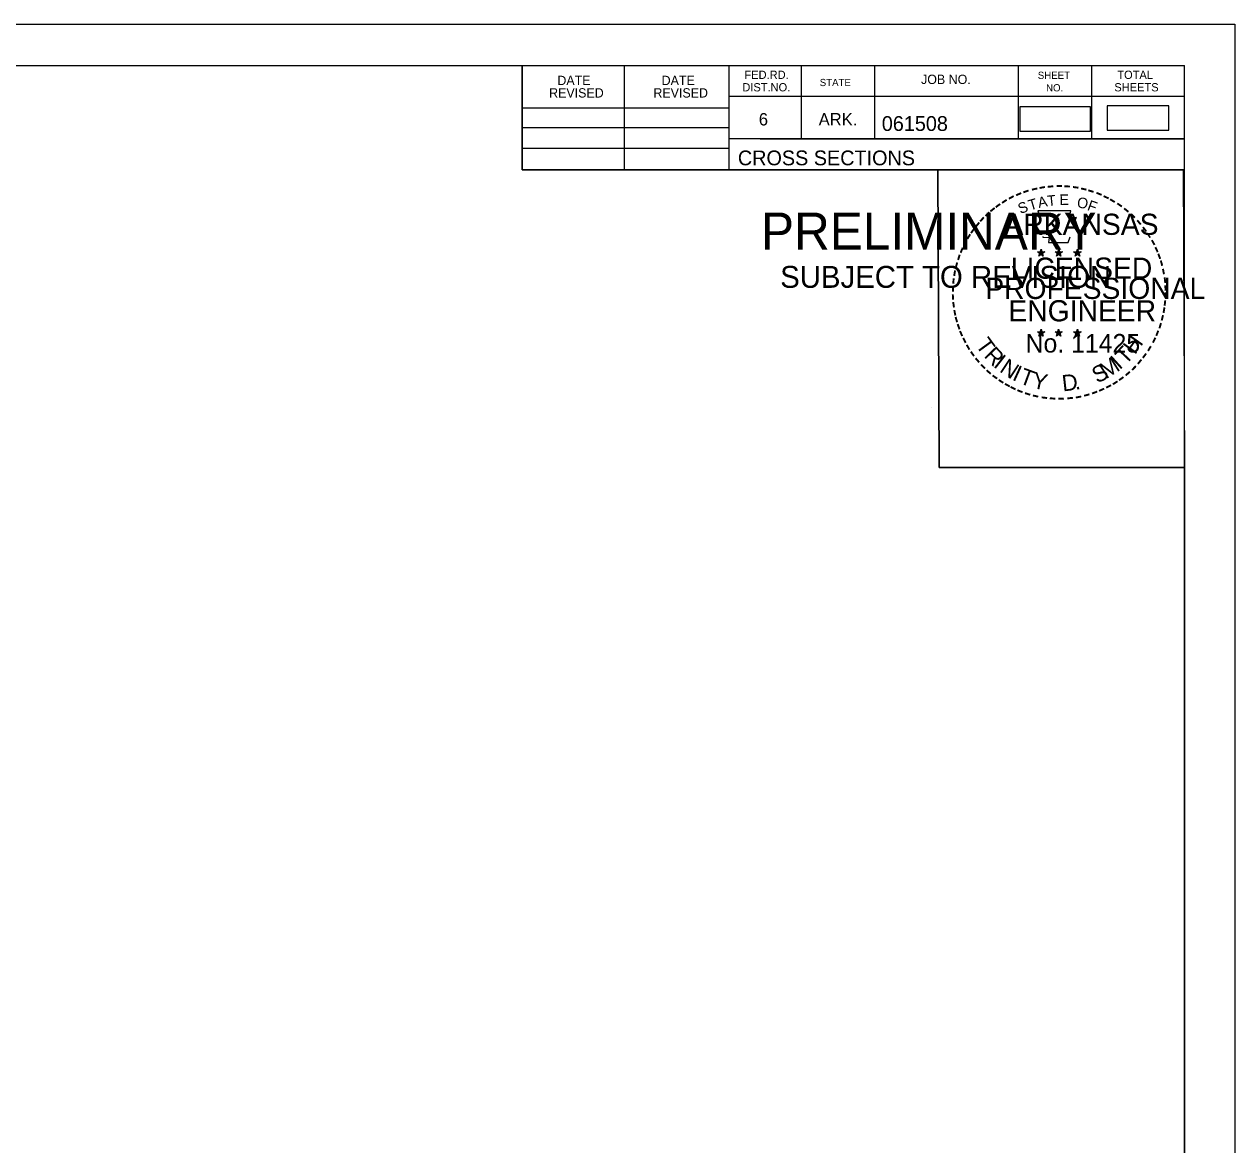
# Model space of a CAD drawing. Extents: x 1371057 to 1372761, y 380005 to 390517.
# Drawn here: x 1371276 to 1371390.5, y 388432.6 to 388538.6 of the extents above; entities that cross this region are included whole.
import ezdxf

# ---------------------------------------------------------------- set-up
doc = ezdxf.new("R2010")
doc.units = 0
for name, color, linetype in [('R_Border', 7, 'Continuous'), ('R_Border PE', 7, 'Continuous'), ('R_Border Prem', 7, 'Continuous'), ('R_Dimension', 7, 'Continuous'), ('R_Exist Surface', 7, 'Continuous'), ('R_No Plot', 7, 'Continuous')]:
    doc.layers.add(name, color=color, linetype=linetype)

msp = doc.modelspace()

# ---------------------------------------------------------------- linework, layer by layer
at = {"layer": 'R_Border'}
for p, q in [((1371069.53, 388534.7), (1371385.71, 388534.7)), ((1371323.07, 388524.82), (1371323.07, 388534.7)), ((1371332.75, 388524.82), (1371332.75, 388534.7)), ((1371342.61, 388534.7), (1371342.61, 388524.82)), ((1371349.45, 388534.7), (1371349.45, 388527.76)), ((1371356.39, 388534.7), (1371356.39, 388527.76)), ((1371369.97, 388534.7), (1371369.97, 388527.76)), ((1371376.91, 388534.7), (1371376.91, 388527.76)), ((1371385.71, 388329.24), (1371385.71, 388534.7)), ((1371385.71, 388531.76), (1371342.61, 388531.76)), ((1371385.71, 388531.78), (1371385.71, 388531.78)), ((1371323.07, 388530.68), (1371342.61, 388530.68)), ((1371323.07, 388528.82), (1371342.61, 388528.82)), ((1371385.71, 388527.76), (1371342.61, 388527.76)), ((1371345.57, 388527.76), (1371385.71, 388527.76)), ((1371323.07, 388526.88), (1371342.61, 388526.88)), ((1371385.71, 388524.82), (1371323.07, 388524.82))]:
    msp.add_line(p, q, dxfattribs=at)
at = {"layer": 'R_Border PE'}
for p, q in [((1371372.14, 388517.33), (1371372.1, 388517.08)), ((1371372.14, 388516.97), (1371372.14, 388517.33)), ((1371372.14, 388517.33), (1371372.19, 388517.08)), ((1371373.81, 388517.33), (1371373.77, 388517.08)), ((1371373.81, 388516.97), (1371373.81, 388517.33)), ((1371373.81, 388517.33), (1371373.86, 388517.08)), ((1371375.57, 388517.32), (1371375.53, 388517.07)), ((1371375.57, 388516.95), (1371375.57, 388517.32)), ((1371375.57, 388517.32), (1371375.62, 388517.07)), ((1371371.79, 388517.08), (1371372.14, 388516.97)), ((1371371.79, 388517.08), (1371372.04, 388517.03)), ((1371371.79, 388517.08), (1371372.03, 388516.95)), ((1371371.92, 388516.67), (1371372.14, 388516.97)), ((1371371.92, 388516.67), (1371372.05, 388516.91)), ((1371371.92, 388516.67), (1371372.14, 388516.89)), ((1371372.49, 388517.08), (1371372.14, 388516.97)), ((1371372.35, 388516.67), (1371372.14, 388516.97)), ((1371372.35, 388516.67), (1371372.14, 388516.88)), ((1371372.49, 388517.08), (1371372.2, 388517.03)), ((1371372.35, 388516.67), (1371372.22, 388516.96)), ((1371372.49, 388517.08), (1371372.28, 388516.97)), ((1371373.46, 388517.08), (1371373.81, 388516.97)), ((1371373.46, 388517.08), (1371373.71, 388517.03)), ((1371373.46, 388517.08), (1371373.7, 388516.95)), ((1371373.59, 388516.67), (1371373.81, 388516.97)), ((1371373.59, 388516.67), (1371373.72, 388516.91)), ((1371373.59, 388516.67), (1371373.81, 388516.89)), ((1371374.16, 388517.08), (1371373.81, 388516.97)), ((1371374.02, 388516.67), (1371373.81, 388516.97)), ((1371374.02, 388516.67), (1371373.81, 388516.88)), ((1371374.16, 388517.08), (1371373.87, 388517.03)), ((1371374.02, 388516.67), (1371373.89, 388516.96)), ((1371374.16, 388517.08), (1371373.95, 388516.97)), ((1371375.22, 388517.06), (1371375.57, 388516.95)), ((1371375.22, 388517.06), (1371375.48, 388517.02)), ((1371375.22, 388517.06), (1371375.46, 388516.94)), ((1371375.36, 388516.66), (1371375.57, 388516.95)), ((1371375.36, 388516.66), (1371375.48, 388516.9)), ((1371375.36, 388516.66), (1371375.57, 388516.87)), ((1371375.92, 388517.06), (1371375.57, 388516.95)), ((1371375.79, 388516.66), (1371375.57, 388516.95)), ((1371375.79, 388516.66), (1371375.57, 388516.87)), ((1371375.92, 388517.06), (1371375.63, 388517.02)), ((1371375.79, 388516.66), (1371375.65, 388516.95)), ((1371375.92, 388517.06), (1371375.72, 388516.96)), ((1371371.79, 388509.5), (1371372.14, 388509.39)), ((1371371.79, 388509.5), (1371372.04, 388509.46)), ((1371371.79, 388509.5), (1371372.02, 388509.38)), ((1371371.92, 388509.1), (1371372.14, 388509.39)), ((1371371.92, 388509.1), (1371372.05, 388509.34)), ((1371371.92, 388509.1), (1371372.13, 388509.31)), ((1371372.14, 388509.76), (1371372.09, 388509.51)), ((1371372.35, 388509.1), (1371372.13, 388509.31)), ((1371372.14, 388509.39), (1371372.14, 388509.76)), ((1371372.14, 388509.76), (1371372.18, 388509.51)), ((1371372.48, 388509.5), (1371372.14, 388509.39)), ((1371372.35, 388509.1), (1371372.14, 388509.39)), ((1371372.48, 388509.5), (1371372.2, 388509.45)), ((1371372.35, 388509.1), (1371372.21, 388509.39)), ((1371372.48, 388509.5), (1371372.28, 388509.4)), ((1371373.46, 388509.5), (1371373.8, 388509.39)), ((1371373.46, 388509.5), (1371373.71, 388509.46)), ((1371373.46, 388509.5), (1371373.69, 388509.38)), ((1371373.59, 388509.1), (1371373.8, 388509.39)), ((1371373.59, 388509.1), (1371373.71, 388509.34)), ((1371373.59, 388509.1), (1371373.8, 388509.31)), ((1371373.8, 388509.76), (1371373.76, 388509.51)), ((1371373.8, 388509.39), (1371373.8, 388509.76)), ((1371373.8, 388509.76), (1371373.85, 388509.51)), ((1371374.15, 388509.5), (1371373.8, 388509.39)), ((1371374.02, 388509.1), (1371373.8, 388509.39)), ((1371374.02, 388509.1), (1371373.8, 388509.31)), ((1371374.15, 388509.5), (1371373.87, 388509.45)), ((1371374.02, 388509.1), (1371373.88, 388509.39)), ((1371374.15, 388509.5), (1371373.95, 388509.4)), ((1371375.22, 388509.49), (1371375.57, 388509.38)), ((1371375.22, 388509.49), (1371375.48, 388509.45)), ((1371375.22, 388509.49), (1371375.46, 388509.37)), ((1371375.36, 388509.09), (1371375.57, 388509.38)), ((1371375.36, 388509.09), (1371375.48, 388509.33)), ((1371375.36, 388509.09), (1371375.57, 388509.3)), ((1371375.57, 388509.75), (1371375.53, 388509.5)), ((1371375.57, 388509.38), (1371375.57, 388509.75)), ((1371375.57, 388509.75), (1371375.62, 388509.5)), ((1371375.92, 388509.49), (1371375.57, 388509.38)), ((1371375.78, 388509.09), (1371375.57, 388509.38)), ((1371375.78, 388509.09), (1371375.57, 388509.3)), ((1371375.92, 388509.49), (1371375.63, 388509.44)), ((1371375.78, 388509.09), (1371375.65, 388509.38)), ((1371375.92, 388509.49), (1371375.71, 388509.39))]:
    msp.add_line(p, q, dxfattribs=at)
for points in [[(1371371.83, 388520.95), (1371372.1, 388520.13)], [(1371375.34, 388520.03), (1371375.48, 388520.32), (1371374.8, 388520.29), (1371374.95, 388520.95), (1371371.83, 388520.95)], [(1371372.32, 388518.53), (1371372.32, 388518.44), (1371372.89, 388518.43), (1371372.83, 388517.95), (1371374.7, 388517.95), (1371374.9, 388518.49)], [(1371372.14, 388517.33), (1371372.35, 388516.67), (1371371.79, 388517.08), (1371372.49, 388517.08), (1371371.92, 388516.67), (1371372.14, 388517.33)], [(1371373.81, 388517.33), (1371374.02, 388516.67), (1371373.46, 388517.08), (1371374.16, 388517.08), (1371373.59, 388516.67), (1371373.81, 388517.33)], [(1371375.57, 388517.32), (1371375.79, 388516.66), (1371375.22, 388517.06), (1371375.92, 388517.06), (1371375.36, 388516.66), (1371375.57, 388517.32)], [(1371372.14, 388509.76), (1371372.35, 388509.1), (1371371.79, 388509.5), (1371372.48, 388509.5), (1371371.92, 388509.1), (1371372.14, 388509.76)], [(1371373.8, 388509.76), (1371374.02, 388509.1), (1371373.46, 388509.5), (1371374.15, 388509.5), (1371373.59, 388509.1), (1371373.8, 388509.76)], [(1371375.57, 388509.75), (1371375.78, 388509.09), (1371375.22, 388509.49), (1371375.92, 388509.49), (1371375.36, 388509.09), (1371375.57, 388509.75)]]:
    msp.add_lwpolyline(points, dxfattribs=at)
for centre, radius in [((1371372.14, 388516.96), 0.172), ((1371372.14, 388516.96), 0.145), ((1371372.14, 388516.96), 0.116), ((1371372.14, 388516.96), 0.0991), ((1371372.14, 388516.96), 0.0747), ((1371372.14, 388516.96), 0.0495), ((1371372.14, 388516.96), 0.0296), ((1371373.81, 388516.96), 0.172), ((1371373.81, 388516.96), 0.145), ((1371373.81, 388516.96), 0.116), ((1371373.81, 388516.96), 0.0991), ((1371373.81, 388516.96), 0.0747), ((1371373.81, 388516.96), 0.0495), ((1371373.81, 388516.96), 0.0296), ((1371375.57, 388516.95), 0.172), ((1371375.57, 388516.95), 0.145), ((1371375.57, 388516.95), 0.116), ((1371375.57, 388516.95), 0.0991), ((1371375.57, 388516.95), 0.0747), ((1371375.57, 388516.95), 0.0495), ((1371375.57, 388516.95), 0.0296), ((1371372.13, 388509.39), 0.172), ((1371372.13, 388509.39), 0.145), ((1371372.13, 388509.39), 0.116), ((1371372.13, 388509.39), 0.0991), ((1371372.13, 388509.39), 0.0747), ((1371372.13, 388509.39), 0.0495), ((1371372.13, 388509.39), 0.0296), ((1371373.8, 388509.39), 0.172), ((1371373.8, 388509.39), 0.145), ((1371373.8, 388509.39), 0.116), ((1371373.8, 388509.39), 0.0991), ((1371373.8, 388509.39), 0.0747), ((1371373.8, 388509.39), 0.0495), ((1371373.8, 388509.39), 0.0296), ((1371375.57, 388509.38), 0.172), ((1371375.57, 388509.38), 0.145), ((1371375.57, 388509.38), 0.116), ((1371375.57, 388509.38), 0.0991), ((1371375.57, 388509.38), 0.0747), ((1371375.57, 388509.38), 0.0495), ((1371375.57, 388509.38), 0.0296)]:
    msp.add_circle(centre, radius, dxfattribs=at)
at = {"layer": 'R_Dimension'}
msp.add_lwpolyline([(1371378.4, 388528.56), (1371384.23, 388528.56), (1371384.23, 388530.87), (1371378.4, 388530.87)], close=True, dxfattribs=at)
at = {"layer": 'R_Exist Surface'}
msp.add_lwpolyline([(1371370.12, 388528.48), (1371376.8, 388528.48), (1371376.8, 388530.79), (1371370.12, 388530.79)], close=True, dxfattribs=at)
at = {"layer": 'R_No Plot'}
for p, q in [((1371057.12, 388538.6), (1371390.46, 388538.6)), ((1371361.74, 388502.37), (1371361.74, 388502.37))]:
    msp.add_line(p, q, dxfattribs=at)
for points in [[(1371057.12, 388538.6), (1371390.46, 388538.6), (1371390.46, 388325.26), (1371057.12, 388325.26)], [(1371303.45, 388534.7), (1371323.07, 388534.7), (1371323.07, 388524.82), (1371339.18, 388524.82), (1371362.38, 388524.82), (1371362.5, 388496.66), (1371385.71, 388496.66), (1371385.71, 388329.24), (1371069.53, 388329.24), (1371069.53, 388534.7)], [(1371362.38, 388524.82), (1371385.59, 388524.82), (1371385.71, 388496.66), (1371362.5, 388496.66)]]:
    msp.add_lwpolyline(points, close=True, dxfattribs=at)

# ---------------------------------------------------------------- texts
at = {"layer": 'R_Border'}
for s, height, p in [('DATE', 0.879, (1371326.4, 388532.84)), ('DATE', 0.879, (1371336.26, 388532.84)), ('FED.RD.', 0.782, (1371344.09, 388533.42)), ('STATE', 0.684, (1371351.21, 388532.74)), ('JOB NO.', 0.879, (1371360.79, 388532.94)), ('SHEET', 0.684, (1371371.83, 388533.42)), ('TOTAL', 0.782, (1371379.35, 388533.42)), ('REVISED', 0.879, (1371325.62, 388531.66)), ('REVISED', 0.879, (1371335.48, 388531.66)), ('DIST.NO.', 0.782, (1371343.89, 388532.24)), ('NO.', 0.684, (1371372.61, 388532.24)), ('SHEETS', 0.782, (1371379.07, 388532.24)), ('6', 1.17, (1371345.45, 388529.02)), ('ARK.', 1.172, (1371351.11, 388529.02)), ('061508', 1.4, (1371357.08, 388528.5)), ('CROSS SECTIONS', 1.4, (1371343.47, 388525.25))]:
    msp.add_text(s, height=height, rotation=360, dxfattribs=at).set_placement(p)
at = {"layer": 'R_Border PE'}
for s, height, rotation, p in [('-', 1.6, 13.6301, (1371371.33, 388522.32)), ('-', 1.6, 10.2193, (1371372.01, 388522.48)), ('-', 1.6, 5.8968, (1371372.74, 388522.59)), ('-', 1.6, 0.1862, (1371373.51, 388522.67)), ('-', 1.6, 357.743, (1371374.23, 388522.65)), ('-', 1.6, 352.1617, (1371374.98, 388522.6)), ('-', 1.6, 347.2049, (1371375.69, 388522.48)), ('-', 1.6, 34.0636, (1371368.72, 388521.13)), ('-', 1.6, 28.7918, (1371369.31, 388521.5)), ('-', 1.6, 24.3072, (1371369.95, 388521.81)), ('-', 1.6, 19.1761, (1371370.58, 388522.08)), ('T', 1, 16.4036, (1371371.1, 388520.96)), ('A', 1, 11.2132, (1371371.93, 388521.21)), ('T', 1, 6.0228, (1371372.78, 388521.38)), ('E', 1, 0.8323, (1371373.88, 388521.49)), ('O', 1, 350.4515, (1371375.48, 388521.28)), ('F', 1, 340.0707, (1371376.44, 388521.05)), ('-', 1.6, 342.3362, (1371376.33, 388522.33)), ('-', 1.6, 337.8551, (1371377.06, 388522.11)), ('-', 1.6, 334.1211, (1371377.7, 388521.83)), ('-', 1.6, 329.6409, (1371378.27, 388521.55)), ('-', 1.6, 42.9622, (1371367.23, 388519.94)), ('-', 1.6, 38.9507, (1371367.66, 388520.35)), ('-', 1.6, 36.2317, (1371368.14, 388520.73)), ('ARKANSAS', 2, 360, (1371368.68, 388518.67)), ('S', 1, 21.594, (1371370.19, 388520.63)), ('-', 1.6, 325.8627, (1371378.92, 388521.19)), ('-', 1.6, 320.5297, (1371379.53, 388520.76)), ('-', 1.6, 315.5786, (1371380.13, 388520.28)), ('-', 1.6, 50.6142, (1371366.38, 388518.97)), ('-', 1.6, 48.423, (1371366.78, 388519.46)), ('-', 1.6, 309.8797, (1371380.7, 388519.73)), ('-', 1.6, 58.0706, (1371365.64, 388517.88)), ('-', 1.6, 54.2325, (1371365.96, 388518.4)), ('-', 1.6, 306.6522, (1371381.22, 388519.12)), ('-', 1.4, 303.6753, (1371381.71, 388518.56)), ('-', 1.6, 67.7743, (1371365.07, 388516.65)), ('-', 1.6, 62.8713, (1371365.33, 388517.26)), ('-', 1.6, 299.6684, (1371382.03, 388517.95)), ('-', 1.6, 294.6628, (1371382.35, 388517.34)), ('-', 1.6, 72.3945, (1371364.85, 388516.02)), ('LICENSED', 2, 360, (1371369.28, 388514.52)), ('DWB', 0.01, 360, (1371372.13, 388516.96)), ('DWB', 0.01, 360, (1371373.8, 388516.96)), ('DWB', 0.01, 360, (1371375.56, 388516.95)), ('-', 1.6, 290.5728, (1371382.61, 388516.76)), ('-', 1.6, 285.1233, (1371382.84, 388516.18)), ('-', 1.6, 81.2013, (1371364.52, 388514.6)), ('-', 1.6, 75.461, (1371364.65, 388515.31)), ('-', 1.6, 280.5493, (1371383.04, 388515.44)), ('-', 1.6, 89.0622, (1371364.42, 388513.2)), ('-', 1.6, 85.1863, (1371364.44, 388513.9)), ('PROFESSIONAL', 2, 360, (1371366.86, 388512.61)), ('-', 1.6, 276.5962, (1371383.2, 388514.67)), ('-', 1.6, 274.3301, (1371383.26, 388513.95)), ('-', 1.6, 94.1959, (1371364.45, 388512.48)), ('-', 1.6, 269.9407, (1371383.3, 388513.32)), ('-', 1.6, 98.9479, (1371364.53, 388511.81)), ('-', 1.6, 101.7149, (1371364.66, 388511.08)), ('ENGINEER', 2, 360, (1371369.05, 388510.49)), ('-', 1.6, 260.9953, (1371383.21, 388512)), ('-', 1.6, 263.5172, (1371383.28, 388512.65)), ('-', 1.6, 105.4578, (1371364.82, 388510.48)), ('-', 1.6, 255.7626, (1371383.1, 388511.32)), ('-', 1.6, 109.0874, (1371365.04, 388509.85)), ('-', 1.6, 114.0643, (1371365.29, 388509.26)), ('No. 11425', 1.757, 360, (1371370.67, 388507.54)), ('DWB', 0.01, 360, (1371372.12, 388509.39)), ('DWB', 0.01, 360, (1371373.79, 388509.39)), ('DWB', 0.01, 360, (1371375.56, 388509.38)), ('-', 1.6, 247.8887, (1371382.69, 388509.93)), ('-', 1.6, 252.8681, (1371382.92, 388510.6)), ('-', 1.6, 115.7289, (1371365.6, 388508.64)), ('-', 1.6, 120.4471, (1371365.95, 388508.05)), ('T', 1.54, 306.0406, (1371365.9, 388508.23)), ('R', 1.54, 314.005, (1371366.66, 388507.18)), ('T', 1.54, 46.6444, (1371380.13, 388506.32)), ('H', 1.54, 54.6088, (1371381.02, 388507.27)), ('-', 1.6, 239.0712, (1371382.04, 388508.54)), ('-', 1.6, 244.6197, (1371382.43, 388509.3)), ('-', 1.6, 125.8934, (1371366.36, 388507.49)), ('-', 1.6, 130.7181, (1371366.82, 388506.94)), ('I', 1.54, 321.9694, (1371367.56, 388506.25)), ('N', 1.54, 326.5002, (1371368.13, 388505.78)), ('M', 1.54, 32.6563, (1371378.28, 388505)), ('I', 1.54, 42.1136, (1371379.56, 388505.85)), ('-', 1.6, 233.8452, (1371381.63, 388507.89)), ('-', 1.6, 134.2238, (1371367.34, 388506.39)), ('-', 1.6, 138.9338, (1371367.86, 388505.93)), ('I', 1.54, 335.3603, (1371369.33, 388504.99)), ('T', 1.54, 339.8912, (1371369.99, 388504.67)), ('S', 1.54, 26.9312, (1371377.44, 388504.59)), ('-', 1.6, 225.7653, (1371380.73, 388506.76)), ('-', 1.6, 231.2538, (1371381.2, 388507.33)), ('-', 1.6, 144.6463, (1371368.42, 388505.52)), ('-', 1.6, 148.0898, (1371368.98, 388505.15)), ('Y', 1.54, 347.8556, (1371371.21, 388504.22)), ('D', 1.54, 6.3969, (1371374.2, 388503.86)), ('-', 1.6, 212.2491, (1371379.12, 388505.39)), ('-', 1.6, 215.7363, (1371379.65, 388505.78)), ('-', 1.6, 221.0851, (1371380.2, 388506.25)), ('-', 1.6, 151.5704, (1371369.56, 388504.83)), ('-', 1.6, 154.6002, (1371370.08, 388504.58)), ('-', 1.6, 158.5612, (1371370.7, 388504.33)), ('-', 1.6, 162.7983, (1371371.39, 388504.11)), ('-', 1.6, 167.5555, (1371372.1, 388503.95)), ('.', 1.54, 13.7642, (1371375.39, 388503.99)), ('-', 1.6, 195.4743, (1371376.64, 388504.21)), ('-', 1.6, 200.7184, (1371377.32, 388504.46)), ('-', 1.6, 204.2516, (1371377.94, 388504.73)), ('-', 1.6, 207.3568, (1371378.56, 388505.05)), ('-', 1.6, 173.1155, (1371372.88, 388503.84)), ('-', 1.6, 176.5183, (1371373.62, 388503.79)), ('-', 1.6, 181.5918, (1371374.37, 388503.81)), ('-', 1.6, 185.8167, (1371375.18, 388503.88)), ('-', 1.6, 191.2858, (1371375.91, 388504.01))]:
    msp.add_text(s, height=height, rotation=rotation, dxfattribs=at).set_placement(p)
at = {"layer": 'R_Border Prem'}
for s, height, p in [('PRELIMINARY', 3.5, (1371345.66, 388517.28)), ('DWB', 0.01, (1371346.4, 388519.13)), ('SUBJECT TO REVISION', 2.0751, (1371347.47, 388513.66))]:
    msp.add_text(s, height=height, rotation=360, dxfattribs=at).set_placement(p)

doc.saveas('drawing.dxf')
